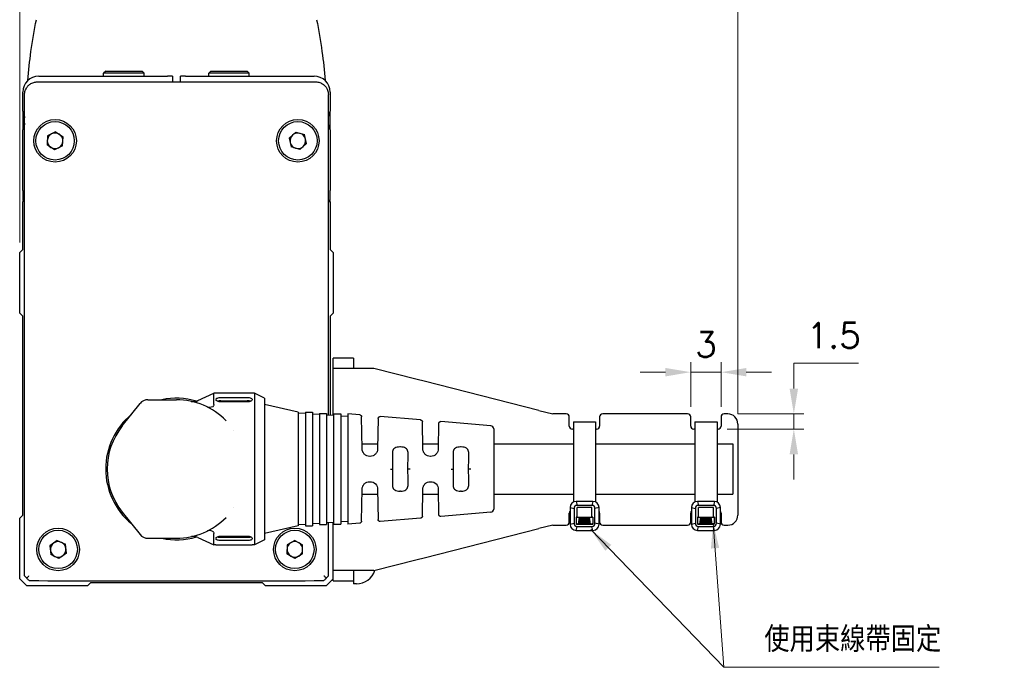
# Model space of a CAD drawing. Header units: millimetres. Extents: x 399 to 6076, y -1991 to 1602.
# Tile 311 of 324: x 5679 to 5777, y 46 to 110. Entities that reach past the tile are written whole.
import ezdxf

# ---------------------------------------------------------------- set-up
doc = ezdxf.new("R2010")
doc.units = ezdxf.units.MM
for name, color, linetype, lineweight in [('AM_0', 7, 'Continuous', 50), ('AM_5', 3, 'Continuous', 25), ('可見 (ISO)', 7, 'Continuous', 25)]:
    doc.layers.add(name, color=color, linetype=linetype, lineweight=lineweight)
doc.styles.add('尺寸標註', font='romans.shx', dxfattribs={"bigfont": 'CHINESET.SHX'})
doc.dimstyles.new('CNS1', dxfattribs={"dimtxt": 2.5, "dimasz": 2.5, "dimexe": 1, "dimexo": 1, "dimgap": 1.5, "dimtad": 1, "dimtoh": 1, "dimdec": 1, "dimdsep": 46, "dimtxsty": '尺寸標註', "dimcen": 0, "dimclrd": 2, "dimclre": 2, "dimclrt": 1, "dimadec": 0, "dimazin": 2, "dimtp": 0.1, "dimtm": 0.1, "dimtfac": 0.71, "dimtdec": 1, "dimtmove": 0, "dimatfit": 0, "dimfxl": 0, "dimlwd": 13, "dimlwe": 13, "dimarcsym": 0})
doc.dimstyles.new('CNS1$0', dxfattribs={"dimtxt": 2.5, "dimasz": 2.5, "dimexe": 1, "dimexo": 1, "dimgap": 1.5, "dimtad": 1, "dimtoh": 1, "dimdec": 1, "dimdsep": 46, "dimtxsty": '尺寸標註', "dimcen": 0, "dimclrd": 2, "dimclre": 2, "dimclrt": 1, "dimadec": 0, "dimazin": 2, "dimtp": 0.1, "dimtm": 0.1, "dimtfac": 0.71, "dimtdec": 1, "dimtmove": 0, "dimatfit": 0, "dimfxl": 0, "dimlwd": 13, "dimlwe": 13, "dimarcsym": 0})

# ---------------------------------------------------------------- blocks, each defined once
blk = doc.blocks.new('*D473')
at = {"layer": 'AM_5', "color": 2, "lineweight": 13}
for p, q in [((5679.389, 87.727), (5679.389, 143.998)), ((5750.391, 70.777), (5750.391, 143.998)), ((5681.889, 142.998), (5747.891, 142.998))]:
    blk.add_line(p, q, dxfattribs=at)
at = {"layer": 'AM_5', "color": 2}
for points in [[(5681.889, 143.415), (5681.889, 142.582), (5679.389, 142.998)], [(5747.891, 143.415), (5747.891, 142.582), (5750.391, 142.998)]]:
    blk.add_solid(points, dxfattribs=at)
at = {"layer": 'Defpoints', "color": 0}
for p in [(5750.391, 142.998), (5679.389, 86.727), (5750.391, 69.777)]:
    blk.add_point(p, dxfattribs=at)
at = {"layer": 'AM_5', "color": 1, "insert": (5714.89, 145.748), "char_height": 2.5, "attachment_point": 5, "style": '尺寸標註'}
blk.add_mtext('71', dxfattribs=at)
blk = doc.blocks.new('*D476')
at = {"layer": 'AM_5', "color": 2, "lineweight": 13}
for p, q in [((5745.728, 71.477), (5745.728, 75.901)), ((5748.728, 71.477), (5748.728, 75.901)), ((5743.228, 74.901), (5740.728, 74.901)), ((5745.728, 74.901), (5748.728, 74.901)), ((5751.228, 74.901), (5753.728, 74.901))]:
    blk.add_line(p, q, dxfattribs=at)
at = {"layer": 'AM_5', "color": 2}
for points in [[(5743.228, 75.317), (5743.228, 74.484), (5745.728, 74.901)], [(5751.228, 75.317), (5751.228, 74.484), (5748.728, 74.901)]]:
    blk.add_solid(points, dxfattribs=at)
at = {"layer": 'Defpoints', "color": 0}
for p in [(5748.728, 74.901), (5745.728, 70.477), (5748.728, 70.477)]:
    blk.add_point(p, dxfattribs=at)
at = {"layer": 'AM_5', "color": 1, "insert": (5747.228, 77.651), "char_height": 2.5, "attachment_point": 5, "style": '尺寸標註'}
blk.add_mtext('3', dxfattribs=at)
blk = doc.blocks.new('*D477')
at = {"layer": 'AM_5', "color": 2, "lineweight": 13}
for p, q in [((5755.926, 73.277), (5755.926, 75.777)), ((5755.926, 75.777), (5762.307, 75.777)), ((5750.391, 70.777), (5756.926, 70.777)), ((5755.926, 69.277), (5755.926, 70.777)), ((5749.33, 69.277), (5756.926, 69.277)), ((5755.926, 66.777), (5755.926, 64.277))]:
    blk.add_line(p, q, dxfattribs=at)
at = {"layer": 'AM_5', "color": 2}
for points in [[(5755.509, 73.277), (5756.343, 73.277), (5755.926, 70.777)], [(5755.509, 66.777), (5756.343, 66.777), (5755.926, 69.277)]]:
    blk.add_solid(points, dxfattribs=at)
at = {"layer": 'Defpoints', "color": 0}
for p in [(5749.391, 70.777), (5755.926, 70.777), (5748.33, 69.277)]:
    blk.add_point(p, dxfattribs=at)
at = {"layer": 'AM_5', "color": 1, "insert": (5759.866, 78.527), "char_height": 2.5, "attachment_point": 5, "style": '尺寸標註'}
blk.add_mtext('1.5', dxfattribs=at)

msp = doc.modelspace()

# ---------------------------------------------------------------- hatches: boundary and pattern name
h = msp.add_hatch()
h.set_pattern_fill('ANSI34', color=256, scale=0.01, angle=135)
h.set_pattern_definition([(180, (4821.9213, -1564.9084), (-1e-17, -0.1905), []), (180, (4821.88954, -1564.87665), (-1e-17, -0.1905), []), (180, (4821.8578, -1564.8449), (-1e-17, -0.1905), []), (180, (4821.82604, -1564.81315), (-1e-17, -0.1905), [])])
h.paths.add_polyline_path([(5734.726, 60.56), (5734.626, 59.889), (5735.838, 59.889), (5735.738, 60.56)])
h = msp.add_hatch()
h.set_pattern_fill('ANSI34', color=256, scale=0.01, angle=135)
h.set_pattern_definition([(180, (4833.9213, -1564.9084), (-1e-17, -0.1905), []), (180, (4833.88954, -1564.87665), (-1e-17, -0.1905), []), (180, (4833.8578, -1564.8449), (-1e-17, -0.1905), []), (180, (4833.82604, -1564.81315), (-1e-17, -0.1905), [])])
h.paths.add_polyline_path([(5746.726, 60.56), (5746.626, 59.889), (5747.838, 59.889), (5747.738, 60.56)])

# ---------------------------------------------------------------- linework, layer by layer
for p, q in [((5734.126, 69.997), (5736.33, 69.997)), ((5736.33, 69.997), (5736.33, 62.07)), ((5746.126, 69.997), (5748.33, 69.997)), ((5748.33, 69.997), (5748.33, 62.07)), ((5733.796, 61.531), (5733.796, 59.86)), ((5733.796, 61.531), (5734.196, 61.431)), ((5736.067, 62.131), (5734.396, 62.131)), ((5734.396, 62.131), (5734.496, 61.731)), ((5734.496, 60.56), (5734.496, 61.531)), ((5736.067, 62.131), (5735.967, 61.731)), ((5735.967, 60.56), (5735.967, 61.531)), ((5736.667, 61.531), (5736.267, 61.431)), ((5736.667, 59.86), (5736.667, 61.531)), ((5745.796, 61.531), (5745.796, 59.86)), ((5745.796, 61.531), (5746.196, 61.431)), ((5748.067, 62.131), (5746.396, 62.131)), ((5746.396, 62.131), (5746.496, 61.731)), ((5746.496, 60.56), (5746.496, 61.531)), ((5748.067, 62.131), (5747.967, 61.731)), ((5747.967, 60.56), (5747.967, 61.531)), ((5748.667, 61.531), (5748.267, 61.431)), ((5748.667, 59.86), (5748.667, 61.531)), ((5734.496, 60.56), (5734.396, 60.56)), ((5734.626, 59.889), (5734.726, 60.56)), ((5735.838, 59.889), (5735.738, 60.56)), ((5736.067, 60.56), (5735.967, 60.56)), ((5736.067, 60.56), (5736.067, 59.96)), ((5746.496, 60.56), (5746.396, 60.56)), ((5746.626, 59.889), (5746.726, 60.56)), ((5747.838, 59.889), (5747.738, 60.56)), ((5748.067, 60.56), (5747.967, 60.56)), ((5748.067, 60.56), (5748.067, 59.96)), ((5733.796, 59.86), (5734.196, 59.96)), ((5734.396, 59.26), (5734.496, 59.66)), ((5736.067, 59.26), (5735.967, 59.66)), ((5736.667, 59.86), (5736.267, 59.96)), ((5745.796, 59.86), (5746.196, 59.96)), ((5746.396, 59.26), (5746.496, 59.66)), ((5748.067, 59.26), (5747.967, 59.66)), ((5748.667, 59.86), (5748.267, 59.96)), ((5734.396, 59.26), (5736.067, 59.26)), ((5746.396, 59.26), (5748.067, 59.26))]:
    msp.add_line(p, q)
for points in [[(5734.126, 69.997), (5734.126, 62.066)], [(5746.126, 69.997), (5746.126, 62.066)], [(5735.967, 61.531), (5734.496, 61.531)], [(5747.967, 61.531), (5746.496, 61.531)]]:
    msp.add_lwpolyline(points)
for points in [[(5734.496, 59.66), (5735.967, 59.66, 0.414214), (5736.267, 59.96), (5736.267, 61.431, 0.414214), (5735.967, 61.731), (5734.496, 61.731, 0.414214), (5734.196, 61.431), (5734.196, 59.96, 0.414214)], [(5746.496, 59.66), (5747.967, 59.66, 0.414214), (5748.267, 59.96), (5748.267, 61.431, 0.414214), (5747.967, 61.731), (5746.496, 61.731, 0.414214), (5746.196, 61.431), (5746.196, 59.96, 0.414214)]]:
    msp.add_lwpolyline(points, format="xyb", close=True)
for points in [[(5734.396, 60.56), (5734.396, 59.96, 0.414214), (5734.496, 59.86), (5735.967, 59.86, 0.414214), (5736.067, 59.96)], [(5746.396, 60.56), (5746.396, 59.96, 0.414214), (5746.496, 59.86), (5747.967, 59.86, 0.414214), (5748.067, 59.96)]]:
    msp.add_lwpolyline(points, format="xyb")
for points in [[(5734.426, 60.56), (5736.038, 60.56), (5736.038, 59.889), (5734.426, 59.889)], [(5746.426, 60.56), (5748.038, 60.56), (5748.038, 59.889), (5746.426, 59.889)]]:
    msp.add_lwpolyline(points, close=True)
for centre, start, end in [((5734.396, 61.531), 90, 180), ((5736.067, 61.531), 0, 90), ((5746.396, 61.531), 90, 180), ((5748.067, 61.531), 0, 90), ((5734.396, 59.86), 180, 270), ((5736.067, 59.86), 270, 0), ((5746.396, 59.86), 180, 270), ((5748.067, 59.86), 270, 0)]:
    msp.add_arc(centre, 0.6, start, end)
at = {"layer": '可見 (ISO)'}
for p, q in [((5681.289, 104.177), (5693.989, 104.177)), ((5687.889, 104.677), (5687.689, 104.477)), ((5691.689, 104.477), (5687.689, 104.477)), ((5687.689, 104.177), (5687.689, 104.477)), ((5687.889, 104.677), (5691.489, 104.677)), ((5691.489, 104.677), (5691.689, 104.477)), ((5691.689, 104.177), (5691.689, 104.477)), ((5694.489, 104.177), (5693.989, 104.177)), ((5694.489, 104.177), (5694.489, 103.615)), ((5695.789, 104.177), (5695.289, 104.177)), ((5695.289, 103.615), (5695.289, 104.177)), ((5695.789, 104.177), (5708.489, 104.177)), ((5698.289, 104.677), (5698.089, 104.477)), ((5702.089, 104.477), (5698.089, 104.477)), ((5698.089, 104.177), (5698.089, 104.477)), ((5698.289, 104.677), (5701.889, 104.677)), ((5701.889, 104.677), (5702.089, 104.477)), ((5702.089, 104.177), (5702.089, 104.477)), ((5679.689, 100.694), (5679.689, 102.577)), ((5679.872, 54.761), (5679.872, 102.344)), ((5709.906, 70.644), (5709.906, 102.344)), ((5710.089, 102.577), (5710.089, 100.694)), ((5679.689, 100.694), (5679.689, 98.861)), ((5710.089, 98.861), (5710.089, 100.694)), ((5679.689, 92.877), (5679.689, 98.861)), ((5682.934, 98.668), (5682.14, 98.262)), ((5682.934, 98.668), (5683.683, 98.183)), ((5706.036, 98.04), (5706.69, 98.647)), ((5706.69, 98.647), (5707.542, 98.385)), ((5707.741, 97.515), (5707.542, 98.385)), ((5710.089, 98.861), (5710.089, 92.877)), ((5682.14, 98.262), (5682.094, 97.372)), ((5682.843, 96.887), (5682.094, 97.372)), ((5683.637, 97.292), (5683.683, 98.183)), ((5706.036, 98.04), (5706.235, 97.17)), ((5707.088, 96.908), (5707.741, 97.515)), ((5683.637, 97.292), (5682.843, 96.887)), ((5707.088, 96.908), (5706.235, 97.17)), ((5679.689, 92.877), (5679.689, 91.877)), ((5710.089, 91.877), (5710.089, 92.877)), ((5679.872, 91.877), (5679.689, 91.877)), ((5679.872, 91.777), (5679.689, 91.777)), ((5679.689, 87.027), (5679.689, 91.777)), ((5710.089, 91.877), (5709.906, 91.877)), ((5709.906, 91.777), (5710.089, 91.777)), ((5710.089, 91.777), (5710.089, 87.027)), ((5679.389, 86.727), (5679.689, 87.027)), ((5679.389, 80.727), (5679.389, 86.727)), ((5710.089, 87.027), (5710.389, 86.727)), ((5710.389, 86.727), (5710.389, 80.727)), ((5679.689, 80.427), (5679.389, 80.727)), ((5679.689, 60.775), (5679.689, 80.427)), ((5710.389, 80.727), (5710.089, 80.427)), ((5710.089, 80.427), (5710.089, 70.631)), ((5712.389, 76.277), (5710.389, 76.277)), ((5710.389, 75.277), (5710.389, 76.277)), ((5712.389, 76.277), (5712.389, 75.277)), ((5710.389, 75.264), (5710.389, 75.277)), ((5714.389, 75.264), (5710.389, 75.264)), ((5710.389, 70.611), (5710.389, 75.264)), ((5712.389, 75.277), (5712.389, 75.264)), ((5718.683, 74.176), (5714.389, 75.264)), ((5719.367, 74.002), (5718.683, 74.176)), ((5730.728, 71.124), (5719.367, 74.002)), ((5692.07, 72.177), (5694.889, 72.177)), ((5696.991, 72.088), (5698.589, 72.827)), ((5698.589, 71.69), (5698.589, 72.827)), ((5698.789, 72.827), (5698.589, 72.827)), ((5701.889, 72.811), (5699.289, 72.811)), ((5699.289, 72.399), (5701.889, 72.399)), ((5699.289, 72.079), (5701.889, 72.079)), ((5702.589, 72.827), (5702.389, 72.827)), ((5702.589, 72.827), (5702.589, 57.827)), ((5703.589, 72.327), (5702.589, 72.827)), ((5703.589, 72.327), (5703.589, 58.327)), ((5689.532, 69.597), (5691.288, 71.801)), ((5698.589, 71.092), (5698.589, 71.092)), ((5701.889, 71.961), (5699.289, 71.961)), ((5706.929, 70.952), (5703.589, 71.702)), ((5730.728, 71.124), (5732.096, 70.777)), ((5706.929, 70.952), (5706.929, 59.702)), ((5707.629, 70.803), (5706.929, 70.852)), ((5707.629, 70.952), (5707.629, 59.702)), ((5707.629, 70.952), (5708.329, 70.952)), ((5708.329, 70.952), (5708.329, 59.702)), ((5709.029, 70.706), (5708.329, 70.755)), ((5709.029, 70.827), (5709.029, 59.827)), ((5709.029, 70.827), (5709.729, 70.827)), ((5709.729, 70.827), (5709.729, 59.827)), ((5710.429, 70.608), (5709.729, 70.657)), ((5710.429, 70.777), (5710.429, 59.877)), ((5710.429, 70.777), (5711.129, 70.777)), ((5711.129, 70.777), (5711.129, 59.877)), ((5711.829, 70.51), (5711.129, 70.559)), ((5711.829, 70.777), (5711.829, 59.877)), ((5713.015, 70.679), (5711.829, 70.777)), ((5713.243, 67.317), (5713.198, 70.482)), ((5714.818, 70.314), (5714.776, 67.317)), ((5719.022, 70.179), (5715.035, 70.511)), ((5733.428, 70.777), (5732.096, 70.777)), ((5733.728, 69.577), (5733.728, 70.477)), ((5736.728, 70.477), (5736.728, 69.577)), ((5745.428, 70.777), (5737.028, 70.777)), ((5745.728, 69.577), (5745.728, 70.477)), ((5748.728, 70.477), (5748.728, 69.577)), ((5749.391, 70.777), (5749.028, 70.777)), ((5700.483, 69.122), (5700.483, 69.122)), ((5719.243, 67.317), (5719.205, 69.982)), ((5720.811, 69.815), (5720.776, 67.317)), ((5725.974, 69.6), (5721.028, 70.012)), ((5726.25, 69.301), (5726.25, 61.354)), ((5734.126, 69.277), (5734.028, 69.277)), ((5736.428, 69.277), (5736.33, 69.277)), ((5746.126, 69.277), (5746.028, 69.277)), ((5748.428, 69.277), (5748.33, 69.277)), ((5750.391, 69.777), (5750.391, 60.777)), ((5713.236, 67.827), (5714.784, 67.827)), ((5717.046, 67.51), (5716.973, 67.51)), ((5719.236, 67.827), (5720.784, 67.827)), ((5723.046, 67.51), (5722.973, 67.51)), ((5726.25, 67.827), (5734.126, 67.827)), ((5736.33, 67.827), (5746.126, 67.827)), ((5748.33, 67.827), (5749.891, 67.827)), ((5749.891, 67.827), (5749.891, 62.827)), ((5714.026, 66.577), (5713.993, 66.577)), ((5720.026, 66.577), (5719.993, 66.577)), ((5716.044, 65.327), (5716.228, 65.327)), ((5716.228, 65.327), (5716.249, 65.327)), ((5717.79, 65.327), (5717.77, 65.327)), ((5722.049, 65.327), (5722.232, 65.327)), ((5722.232, 65.327), (5722.249, 65.327)), ((5723.786, 65.327), (5723.77, 65.327)), ((5724.002, 65.327), (5723.786, 65.327)), ((5713.198, 60.173), (5713.243, 63.338)), ((5713.993, 64.077), (5714.026, 64.077)), ((5714.776, 63.338), (5714.818, 60.341)), ((5719.205, 60.673), (5719.243, 63.338)), ((5719.993, 64.077), (5720.026, 64.077)), ((5720.776, 63.338), (5720.811, 60.839)), ((5713.236, 62.827), (5714.784, 62.827)), ((5717.054, 63.145), (5716.973, 63.145)), ((5719.236, 62.827), (5720.784, 62.827)), ((5723.046, 63.145), (5722.973, 63.145)), ((5726.25, 62.827), (5734.126, 62.827)), ((5736.33, 62.827), (5746.126, 62.827)), ((5748.33, 62.827), (5749.891, 62.827)), ((5700.483, 61.533), (5700.483, 61.533)), ((5679.389, 60.475), (5679.689, 60.775)), ((5679.389, 54.475), (5679.389, 60.475)), ((5689.532, 61.058), (5691.288, 58.854)), ((5719.022, 60.476), (5715.035, 60.144)), ((5725.974, 61.055), (5721.028, 60.643)), ((5733.728, 60.077), (5733.728, 60.977)), ((5736.728, 60.977), (5736.728, 60.077)), ((5745.728, 60.077), (5745.728, 60.977)), ((5748.728, 60.977), (5748.728, 60.077)), ((5698.589, 59.563), (5698.589, 59.563)), ((5706.929, 59.702), (5703.589, 58.952)), ((5707.629, 59.851), (5706.929, 59.802)), ((5707.629, 59.702), (5708.329, 59.702)), ((5709.029, 59.949), (5708.329, 59.9)), ((5709.029, 59.827), (5709.729, 59.827)), ((5710.429, 60.047), (5709.729, 59.998)), ((5709.906, 54.761), (5709.906, 60.011)), ((5710.389, 55.291), (5710.389, 60.044)), ((5710.429, 59.877), (5711.129, 59.877)), ((5711.829, 60.145), (5711.129, 60.096)), ((5713.015, 59.976), (5711.829, 59.877)), ((5719.367, 56.552), (5730.728, 59.431)), ((5732.096, 59.777), (5730.728, 59.431)), ((5732.096, 59.777), (5733.428, 59.777)), ((5737.028, 59.777), (5745.428, 59.777)), ((5749.028, 59.777), (5749.391, 59.777)), ((5692.07, 58.477), (5694.889, 58.477)), ((5696.991, 58.567), (5698.589, 57.827)), ((5698.589, 57.827), (5698.589, 58.965)), ((5699.289, 58.694), (5701.889, 58.694)), ((5699.289, 58.575), (5701.889, 58.575)), ((5683.105, 58.266), (5682.378, 57.749)), ((5682.378, 57.749), (5682.461, 56.861)), ((5683.105, 58.266), (5683.916, 57.894)), ((5684, 57.006), (5683.916, 57.894)), ((5698.789, 57.827), (5698.589, 57.827)), ((5701.889, 58.256), (5699.289, 58.256)), ((5699.289, 57.844), (5701.889, 57.844)), ((5702.589, 57.827), (5702.389, 57.827)), ((5703.589, 58.327), (5702.589, 57.827)), ((5705.817, 57.824), (5705.816, 56.932)), ((5706.59, 58.269), (5705.817, 57.824)), ((5706.59, 58.269), (5707.362, 57.823)), ((5707.361, 56.931), (5707.362, 57.823)), ((5683.272, 56.489), (5682.461, 56.861)), ((5684, 57.006), (5683.272, 56.489)), ((5706.588, 56.485), (5705.816, 56.932)), ((5707.361, 56.931), (5706.588, 56.485)), ((5718.683, 56.379), (5719.367, 56.552)), ((5685.107, 56.27), (5685.107, 56.27)), ((5714.389, 55.291), (5718.683, 56.379)), ((5710.389, 55.277), (5710.389, 55.291)), ((5714.389, 55.291), (5710.389, 55.291)), ((5710.389, 54.277), (5710.389, 55.277)), ((5712.389, 55.291), (5712.389, 55.277)), ((5712.389, 55.277), (5712.389, 54.277)), ((5680.086, 53.777), (5679.389, 54.475)), ((5686.086, 53.777), (5680.086, 53.777)), ((5686.386, 54.077), (5686.086, 53.777)), ((5703.392, 54.077), (5686.386, 54.077)), ((5703.692, 53.777), (5703.392, 54.077)), ((5709.692, 53.777), (5703.692, 53.777)), ((5710.389, 54.475), (5709.692, 53.777)), ((5710.389, 54.277), (5712.389, 54.277)), ((5712.389, 54.277), (5712.389, 53.977)), ((5712.689, 53.977), (5712.389, 53.977))]:
    msp.add_line(p, q, dxfattribs=at)
for centre, radius in [((5682.889, 97.777), 2.1), ((5682.889, 97.777), 1.9), ((5706.889, 97.777), 2.1), ((5706.889, 97.777), 1.9), ((5683.189, 57.377), 2.1), ((5706.589, 57.377), 2.1), ((5683.189, 57.377), 1.9), ((5706.589, 57.377), 1.9)]:
    msp.add_circle(centre, radius, dxfattribs=at)
for centre, radius, start, end in [((5681.289, 102.577), 1.6, 90, 180), ((5708.489, 102.577), 1.6, 0, 90), ((5682.889, 97.777), 0.772, 117.0656, 177.0656), ((5682.889, 97.777), 0.772, 57.0656, 117.0656), ((5682.889, 97.777), 0.772, 357.0656, 57.0656), ((5706.889, 97.777), 0.772, 132.89512, 192.89512), ((5706.889, 97.777), 0.772, 72.89512, 132.89512), ((5706.889, 97.777), 0.773, 12.89512, 72.89512), ((5682.889, 97.777), 0.773, 177.0656, 237.0656), ((5682.889, 97.777), 0.772, 297.0656, 357.0656), ((5706.889, 97.777), 0.772, 192.89512, 252.89512), ((5706.889, 97.777), 0.772, 312.89512, 12.89512), ((5682.889, 97.777), 0.772, 237.0656, 297.0656), ((5706.889, 97.777), 0.772, 252.89512, 312.89512), ((5692.07, 71.177), 1, 90, 141.44505), ((5694.889, 65.327), 7, 73.55747, 101.88264), ((5694.889, 65.327), 6.85, 44.24562, 90), ((5694.889, 65.327), 7, 129.56242, 230.43758), ((5733.428, 70.477), 0.3, 0, 90), ((5737.028, 70.477), 0.3, 90, 180), ((5745.428, 70.477), 0.3, 0, 90), ((5749.028, 70.477), 0.3, 90, 180), ((5749.391, 69.777), 1, 0, 90), ((5694.889, 65.327), 6.85, 141.44505, 218.55495), ((5725.95, 69.301), 0.3, 0, 85.2432), ((5734.028, 69.577), 0.3, 180, 270), ((5736.428, 69.577), 0.3, 270, 0), ((5746.028, 69.577), 0.3, 180, 270), ((5748.428, 69.577), 0.3, 270, 0), ((5725.95, 61.354), 0.3, 274.7568, 0), ((5694.889, 65.327), 6.85, 270, 315.75438), ((5734.028, 60.977), 0.3, 140.4478, 180), ((5736.428, 60.977), 0.3, 0, 37.02651), ((5746.028, 60.977), 0.3, 140.4478, 180), ((5748.428, 60.977), 0.3, 0, 37.02651), ((5749.391, 60.777), 1, 270, 0), ((5733.428, 60.077), 0.3, 270, 0), ((5737.028, 60.077), 0.3, 180, 270), ((5745.428, 60.077), 0.3, 270, 0), ((5749.028, 60.077), 0.3, 180, 270), ((5692.07, 59.477), 1, 218.55495, 270), ((5694.889, 65.327), 7, 258.11736, 286.44361), ((5683.189, 57.377), 0.772, 125.37363, 185.37363), ((5683.189, 57.377), 0.772, 65.37363, 125.37363), ((5683.189, 57.377), 0.772, 5.37363, 65.37363), ((5683.189, 57.377), 0.772, 305.37363, 5.37363), ((5706.589, 57.377), 0.772, 119.93523, 179.93523), ((5706.589, 57.377), 0.772, 59.93523, 119.93523), ((5706.589, 57.377), 0.772, 359.93523, 59.93523), ((5683.189, 57.377), 0.772, 185.37363, 245.37363), ((5683.189, 57.377), 0.772, 245.37363, 305.37363), ((5706.589, 57.377), 0.772, 179.93523, 239.93523), ((5706.589, 57.377), 0.772, 239.93523, 299.93523), ((5706.589, 57.377), 0.772, 299.93523, 359.93523), ((5712.689, 55.877), 1.9, 270, 342.95343)]:
    msp.add_arc(centre, radius, start, end, dxfattribs=at)
for centre, major_axis, ratio, start_param, end_param in [((5681.12, 103.096), (-0.001, 0.5), 0.151307, 6.265529, 6.283185), ((5708.658, 103.096), (0.001, 0.5), 0.151307, 0, 0.017657), ((5716.27, 65.328), (-0.035, 2.5), 0.008726, 0.908801, 1.570811), ((5717.749, 65.328), (-0.035, -2.5), 0.008726, 1.570782, 2.232791), ((5722.27, 65.328), (-0.035, 2.5), 0.008726, 0.908801, 1.570811), ((5723.749, 65.328), (-0.035, -2.5), 0.008726, 1.570782, 2.232791), ((5716.27, 65.327), (0.035, 2.5), 0.008726, 1.570782, 2.232791), ((5717.749, 65.327), (0.044, -2.5), 0.008724, 0.908629, 1.570644), ((5722.27, 65.327), (0.035, 2.5), 0.008726, 1.570782, 2.232791), ((5723.749, 65.327), (0.035, -2.5), 0.008726, 0.908801, 1.570811), ((5680.372, 54.261), (-0.5, 0.5), 0.017447, 0.017461, 0.964822), ((5709.406, 54.261), (-0.5, -0.5), 0.017452, 2.1768, 3.124137)]:
    msp.add_ellipse(centre, major_axis=major_axis, ratio=ratio, start_param=start_param, end_param=end_param, dxfattribs=at)
for points, knots in [([(5680.193, 103.743), (5680.268, 104.7), (5680.371, 105.656), (5680.646, 107.661), (5680.823, 108.709), (5681.034, 109.751)], [0.0304694, 0.0304694, 0.0304694, 0.0304694, 0.3193476, 0.3193476, 0.6386465, 0.6386465, 0.6386465, 0.6386465]), ([(5708.743, 109.751), (5708.954, 108.709), (5709.132, 107.66), (5709.406, 105.656), (5709.509, 104.7), (5709.584, 103.743)], [0.000001, 0.000001, 0.000001, 0.000001, 0.3193531, 0.3193531, 0.6082014, 0.6082014, 0.6082014, 0.6082014]), ([(5679.872, 102.344), (5679.872, 102.477), (5679.894, 102.611), (5679.977, 102.865), (5680.042, 102.988), (5680.143, 103.123), (5680.164, 103.149), (5680.253, 103.25), (5680.329, 103.318), (5680.524, 103.452), (5680.651, 103.512), (5680.891, 103.58), (5681.005, 103.596), (5681.118, 103.596)], [0, 0, 0, 0, 0.039674, 0.039674, 0.0803719, 0.0803719, 0.0904088, 0.0904088, 0.1207124, 0.1207124, 0.1617463, 0.1617463, 0.1958505, 0.1958505, 0.1958505, 0.1958505]), ([(5681.12, 103.596), (5685.674, 103.608), (5690.281, 103.615), (5699.496, 103.615), (5704.103, 103.608), (5708.658, 103.596)], [6.131294, 6.131294, 6.131294, 6.131294, 6.2831853, 6.2831853, 6.4350767, 6.4350767, 6.4350767, 6.4350767]), ([(5708.659, 103.596), (5708.791, 103.596), (5708.925, 103.574), (5709.18, 103.489), (5709.303, 103.424), (5709.465, 103.3), (5709.516, 103.255), (5709.585, 103.182), (5709.607, 103.156), (5709.692, 103.051), (5709.747, 102.963), (5709.848, 102.746), (5709.885, 102.61), (5709.903, 102.43), (5709.906, 102.387), (5709.906, 102.344)], [0, 0, 0, 0, 0.0398175, 0.0398175, 0.0808501, 0.0808501, 0.1010636, 0.1010636, 0.1112045, 0.1112045, 0.1418209, 0.1418209, 0.1830313, 0.1830313, 0.1959175, 0.1959175, 0.1959175, 0.1959175]), ([(5696.365, 72.016), (5696.365, 72.016), (5696.365, 72.016), (5696.365, 72.017), (5696.365, 72.017), (5696.364, 72.017), (5696.364, 72.017), (5696.363, 72.017), (5696.362, 72.017), (5696.361, 72.017), (5696.36, 72.018), (5696.359, 72.018), (5696.358, 72.018), (5696.358, 72.018), (5696.358, 72.018), (5696.359, 72.018), (5696.359, 72.018), (5696.361, 72.017), (5696.361, 72.017), (5696.362, 72.017), (5696.362, 72.017), (5696.363, 72.017), (5696.363, 72.017), (5696.365, 72.017), (5696.366, 72.016), (5696.374, 72.015), (5696.381, 72.013), (5696.397, 72.01), (5696.408, 72.008), (5696.439, 72.004), (5696.459, 72.001), (5696.521, 71.996), (5696.562, 71.994), (5696.736, 72), (5696.87, 72.032), (5696.991, 72.088)], [0, 0, 0, 0, 0.00029297, 0.00029297, 0.00126953, 0.00126953, 0.00322266, 0.00322266, 0.00712894, 0.00712894, 0.01494165, 0.01494165, 0.02553905, 0.02553905, 0.03058906, 0.03058906, 0.0315818, 0.0315818, 0.03182986, 0.03182986, 0.03195268, 0.03195268, 0.03207529, 0.03207529, 0.0325675, 0.0325675, 0.03452174, 0.03452174, 0.03765612, 0.03765612, 0.04390446, 0.04390446, 0.05622619, 0.05622619, 0.09605581, 0.09605581, 0.09605581, 0.09605581]), ([(5699.289, 72.811), (5699.226, 72.811), (5699.159, 72.812), (5699.036, 72.815), (5698.98, 72.817), (5698.891, 72.821), (5698.852, 72.823), (5698.801, 72.827), (5698.789, 72.827), (5698.789, 72.827)], [0.15072264, 0.15072264, 0.15072264, 0.15072264, 0.16956297, 0.16956297, 0.18840331, 0.18840331, 0.20724363, 0.20724363, 0.22608395, 0.22608395, 0.22608395, 0.22608395]), ([(5699.289, 71.961), (5699.226, 71.961), (5699.16, 71.967), (5699.039, 71.993), (5698.985, 72.012), (5698.895, 72.055), (5698.855, 72.083), (5698.802, 72.143), (5698.789, 72.173), (5698.789, 72.229), (5698.801, 72.257), (5698.853, 72.307), (5698.893, 72.33), (5698.983, 72.363), (5699.039, 72.376), (5699.16, 72.394), (5699.226, 72.399), (5699.289, 72.399)], [0.1577208, 0.1577208, 0.1577208, 0.1577208, 0.1765177, 0.1765177, 0.1953147, 0.1953147, 0.2162376, 0.2162376, 0.2371605, 0.2371605, 0.2575671, 0.2575671, 0.2779737, 0.2779737, 0.2967076, 0.2967076, 0.3154415, 0.3154415, 0.3154415, 0.3154415]), ([(5699.289, 72.079), (5699.226, 72.079), (5699.16, 72.075), (5699.043, 72.057), (5698.991, 72.044), (5698.95, 72.029)], [0, 0, 0, 0, 0.0187245, 0.0187245, 0.03616433, 0.03616433, 0.03616433, 0.03616433]), ([(5702.389, 72.827), (5702.389, 72.827), (5702.376, 72.827), (5702.325, 72.823), (5702.287, 72.821), (5702.198, 72.817), (5702.142, 72.815), (5702.019, 72.812), (5701.952, 72.811), (5701.889, 72.811)], [0.07536132, 0.07536132, 0.07536132, 0.07536132, 0.09420164, 0.09420164, 0.11304196, 0.11304196, 0.1318823, 0.1318823, 0.15072264, 0.15072264, 0.15072264, 0.15072264]), ([(5701.889, 72.399), (5701.952, 72.399), (5702.02, 72.394), (5702.143, 72.375), (5702.199, 72.361), (5702.288, 72.328), (5702.326, 72.306), (5702.377, 72.256), (5702.389, 72.228), (5702.389, 72.174), (5702.376, 72.144), (5702.326, 72.086), (5702.288, 72.059), (5702.199, 72.014), (5702.144, 71.995), (5702.021, 71.968), (5701.953, 71.961), (5701.889, 71.961)], [0, 0, 0, 0, 0.0190995, 0.0190995, 0.038199, 0.038199, 0.0582407, 0.0582407, 0.0782824, 0.0782824, 0.0986672, 0.0986672, 0.1190519, 0.1190519, 0.1383901, 0.1383901, 0.1577282, 0.1577282, 0.1577282, 0.1577282]), ([(5702.228, 72.029), (5702.187, 72.044), (5702.137, 72.056), (5702.02, 72.075), (5701.952, 72.079), (5701.889, 72.079)], [0.28068661, 0.28068661, 0.28068661, 0.28068661, 0.29773921, 0.29773921, 0.31686433, 0.31686433, 0.31686433, 0.31686433]), ([(5698.468, 71.492), (5698.373, 71.445), (5698.276, 71.419), (5698.102, 71.412), (5698.025, 71.425), (5697.945, 71.458), (5697.935, 71.463), (5697.925, 71.468)], [-0.07067013, -0.07067013, -0.07067013, -0.07067013, -0.03295236, -0.03295236, 0, 0, 0.00471986, 0.00471986, 0.00471986, 0.00471986]), ([(5698.589, 71.69), (5698.589, 71.656), (5698.583, 71.619), (5698.557, 71.567), (5698.544, 71.549), (5698.511, 71.517), (5698.492, 71.503), (5698.468, 71.492)], [0.00000383, 0.00000383, 0.00000383, 0.00000383, 0.01927049, 0.01927049, 0.02954099, 0.02954099, 0.03887308, 0.03887308, 0.03887308, 0.03887308]), ([(5713.015, 70.679), (5713.036, 70.677), (5713.058, 70.672), (5713.097, 70.655), (5713.116, 70.643), (5713.148, 70.614), (5713.162, 70.596), (5713.183, 70.559), (5713.191, 70.538), (5713.197, 70.505), (5713.198, 70.494), (5713.198, 70.482)], [0, 0, 0, 0, 0.00642235, 0.00642235, 0.01292625, 0.01292625, 0.01942722, 0.01942722, 0.0259283, 0.0259283, 0.02935712, 0.02935712, 0.02935712, 0.02935712]), ([(5714.818, 70.314), (5714.818, 70.327), (5714.82, 70.34), (5714.828, 70.378), (5714.839, 70.403), (5714.869, 70.447), (5714.889, 70.466), (5714.934, 70.495), (5714.959, 70.504), (5715.002, 70.511), (5715.018, 70.512), (5715.035, 70.511)], [0, 0, 0, 0, 0.00380156, 0.00380156, 0.01176748, 0.01176748, 0.01973341, 0.01973341, 0.02769933, 0.02769933, 0.03261801, 0.03261801, 0.03261801, 0.03261801]), ([(5719.022, 70.179), (5719.043, 70.177), (5719.065, 70.172), (5719.104, 70.155), (5719.123, 70.143), (5719.155, 70.114), (5719.169, 70.096), (5719.19, 70.059), (5719.198, 70.038), (5719.204, 70.005), (5719.205, 69.994), (5719.205, 69.982)], [0, 0, 0, 0, 0.00642235, 0.00642235, 0.01292625, 0.01292625, 0.01942722, 0.01942722, 0.0259283, 0.0259283, 0.02935716, 0.02935716, 0.02935716, 0.02935716]), ([(5720.811, 69.815), (5720.811, 69.828), (5720.813, 69.841), (5720.821, 69.879), (5720.832, 69.905), (5720.862, 69.948), (5720.882, 69.967), (5720.927, 69.996), (5720.953, 70.006), (5720.995, 70.013), (5721.012, 70.013), (5721.028, 70.012)], [0, 0, 0, 0, 0.00380158, 0.00380158, 0.0117675, 0.0117675, 0.01973343, 0.01973343, 0.02769935, 0.02769935, 0.03261803, 0.03261803, 0.03261803, 0.03261803]), ([(5713.993, 66.577), (5713.893, 66.577), (5713.793, 66.598), (5713.702, 66.636), (5713.611, 66.674), (5713.527, 66.731), (5713.458, 66.801), (5713.389, 66.872), (5713.335, 66.954), (5713.299, 67.043), (5713.262, 67.132), (5713.244, 67.225), (5713.243, 67.317)], [0, 0, 0, 0, 0.25, 0.25, 0.25, 0.5, 0.5, 0.5, 0.75, 0.75, 0.75, 1, 1, 1, 1]), ([(5714.776, 67.317), (5714.775, 67.224), (5714.756, 67.13), (5714.72, 67.042), (5714.684, 66.955), (5714.63, 66.872), (5714.562, 66.802), (5714.494, 66.733), (5714.411, 66.676), (5714.319, 66.637), (5714.227, 66.598), (5714.127, 66.577), (5714.026, 66.577)], [0, 0, 0, 0, 0.25, 0.25, 0.25, 0.5, 0.5, 0.5, 0.75, 0.75, 0.75, 1, 1, 1, 1]), ([(5716.973, 67.51), (5716.882, 67.51), (5716.785, 67.5), (5716.611, 67.459), (5716.533, 67.427), (5716.412, 67.351), (5716.356, 67.296), (5716.257, 67.142), (5716.231, 66.999), (5716.232, 66.864)], [0, 0, 0, 0, 0.0273214, 0.0273214, 0.0546428, 0.0546428, 0.0815839, 0.0815839, 0.1323359, 0.1323359, 0.1323359, 0.1323359]), ([(5717.787, 66.864), (5717.788, 66.999), (5717.762, 67.142), (5717.662, 67.296), (5717.607, 67.351), (5717.486, 67.427), (5717.408, 67.459), (5717.233, 67.5), (5717.137, 67.51), (5717.046, 67.51)], [1.026939, 1.026939, 1.026939, 1.026939, 1.0777476, 1.0777476, 1.1047295, 1.1047295, 1.1319998, 1.1319998, 1.15927, 1.15927, 1.15927, 1.15927]), ([(5719.993, 66.577), (5719.893, 66.577), (5719.792, 66.598), (5719.7, 66.637), (5719.609, 66.675), (5719.525, 66.733), (5719.456, 66.804), (5719.387, 66.874), (5719.333, 66.957), (5719.298, 67.046), (5719.262, 67.134), (5719.244, 67.227), (5719.243, 67.317)], [0, 0, 0, 0, 0.25, 0.25, 0.25, 0.5, 0.5, 0.5, 0.75, 0.75, 0.75, 1, 1, 1, 1]), ([(5720.776, 67.317), (5720.775, 67.226), (5720.757, 67.132), (5720.721, 67.045), (5720.686, 66.958), (5720.632, 66.875), (5720.564, 66.805), (5720.496, 66.735), (5720.413, 66.677), (5720.321, 66.638), (5720.229, 66.598), (5720.128, 66.577), (5720.026, 66.577)], [0, 0, 0, 0, 0.25, 0.25, 0.25, 0.5, 0.5, 0.5, 0.75, 0.75, 0.75, 1, 1, 1, 1]), ([(5722.973, 67.51), (5722.882, 67.51), (5722.785, 67.5), (5722.611, 67.459), (5722.533, 67.427), (5722.412, 67.351), (5722.356, 67.296), (5722.257, 67.142), (5722.231, 66.999), (5722.232, 66.864)], [0, 0, 0, 0, 0.0273214, 0.0273214, 0.0546428, 0.0546428, 0.0815839, 0.0815839, 0.1323359, 0.1323359, 0.1323359, 0.1323359]), ([(5723.787, 66.864), (5723.788, 66.999), (5723.762, 67.142), (5723.662, 67.296), (5723.607, 67.351), (5723.486, 67.427), (5723.408, 67.459), (5723.233, 67.5), (5723.137, 67.51), (5723.046, 67.51)], [1.026939, 1.026939, 1.026939, 1.026939, 1.0777476, 1.0777476, 1.1047295, 1.1047295, 1.1319998, 1.1319998, 1.15927, 1.15927, 1.15927, 1.15927]), ([(5718.007, 65.328), (5718.006, 65.328), (5717.994, 65.328), (5717.967, 65.328), (5717.957, 65.328), (5717.926, 65.328), (5717.906, 65.328), (5717.865, 65.328), (5717.845, 65.328), (5717.817, 65.327), (5717.806, 65.327), (5717.793, 65.327), (5717.79, 65.327), (5717.79, 65.327)], [0, 0, 0, 0, 0.000291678, 0.000291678, 0.000475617, 0.000475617, 0.000865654, 0.000865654, 0.001338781, 0.001338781, 0.001736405, 0.001736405, 0.002102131, 0.002102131, 0.002102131, 0.002102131]), ([(5713.243, 63.338), (5713.244, 63.429), (5713.263, 63.524), (5713.299, 63.612), (5713.335, 63.701), (5713.39, 63.784), (5713.458, 63.854), (5713.527, 63.924), (5713.611, 63.981), (5713.703, 64.019), (5713.794, 64.058), (5713.894, 64.077), (5713.993, 64.077)], [0, 0, 0, 0, 0.25, 0.25, 0.25, 0.5, 0.5, 0.5, 0.75, 0.75, 0.75, 1, 1, 1, 1]), ([(5714.026, 64.077), (5714.231, 64.077), (5714.425, 63.992), (5714.7, 63.712), (5714.774, 63.523), (5714.776, 63.338)], [0, 0, 0, 0, 0.5, 0.5, 1, 1, 1, 1]), ([(5716.232, 63.791), (5716.231, 63.656), (5716.257, 63.513), (5716.356, 63.359), (5716.412, 63.304), (5716.533, 63.228), (5716.611, 63.196), (5716.785, 63.155), (5716.882, 63.145), (5716.973, 63.145)], [0.4472991, 0.4472991, 0.4472991, 0.4472991, 0.4980511, 0.4980511, 0.5249922, 0.5249922, 0.5523136, 0.5523136, 0.579635, 0.579635, 0.579635, 0.579635]), ([(5717.054, 63.145), (5717.145, 63.145), (5717.241, 63.155), (5717.415, 63.196), (5717.493, 63.227), (5717.614, 63.303), (5717.669, 63.359), (5717.768, 63.513), (5717.794, 63.656), (5717.793, 63.791)], [0.5796584, 0.5796584, 0.5796584, 0.5796584, 0.6069081, 0.6069081, 0.6341577, 0.6341577, 0.6611202, 0.6611202, 0.7119119, 0.7119119, 0.7119119, 0.7119119]), ([(5719.243, 63.338), (5719.244, 63.428), (5719.262, 63.522), (5719.298, 63.61), (5719.333, 63.698), (5719.388, 63.782), (5719.456, 63.852), (5719.525, 63.922), (5719.609, 63.98), (5719.701, 64.018), (5719.793, 64.057), (5719.893, 64.077), (5719.993, 64.077)], [0, 0, 0, 0, 0.25, 0.25, 0.25, 0.5, 0.5, 0.5, 0.75, 0.75, 0.75, 1, 1, 1, 1]), ([(5720.026, 64.077), (5720.233, 64.077), (5720.428, 63.991), (5720.702, 63.708), (5720.774, 63.521), (5720.776, 63.338)], [0, 0, 0, 0, 0.5, 0.5, 1, 1, 1, 1]), ([(5722.232, 63.791), (5722.231, 63.656), (5722.257, 63.513), (5722.356, 63.359), (5722.412, 63.304), (5722.533, 63.228), (5722.611, 63.196), (5722.785, 63.155), (5722.882, 63.145), (5722.973, 63.145)], [0.4472991, 0.4472991, 0.4472991, 0.4472991, 0.4980511, 0.4980511, 0.5249922, 0.5249922, 0.5523136, 0.5523136, 0.579635, 0.579635, 0.579635, 0.579635]), ([(5723.046, 63.145), (5723.137, 63.145), (5723.233, 63.155), (5723.408, 63.196), (5723.486, 63.227), (5723.607, 63.304), (5723.662, 63.359), (5723.762, 63.513), (5723.788, 63.656), (5723.787, 63.791)], [0.579635, 0.579635, 0.579635, 0.579635, 0.6069053, 0.6069053, 0.6341755, 0.6341755, 0.6611574, 0.6611574, 0.7119661, 0.7119661, 0.7119661, 0.7119661]), ([(5719.205, 60.673), (5719.205, 60.665), (5719.205, 60.658), (5719.203, 60.644), (5719.202, 60.636), (5719.197, 60.616), (5719.192, 60.603), (5719.175, 60.566), (5719.159, 60.544), (5719.119, 60.509), (5719.095, 60.495), (5719.055, 60.481), (5719.038, 60.477), (5719.022, 60.476)], [0, 0, 0, 0, 0.00218749, 0.00218749, 0.00434895, 0.00434895, 0.00849636, 0.00849636, 0.01646228, 0.01646228, 0.0244282, 0.0244282, 0.02934688, 0.02934688, 0.02934688, 0.02934688]), ([(5721.028, 60.643), (5721.007, 60.641), (5720.985, 60.643), (5720.943, 60.653), (5720.922, 60.662), (5720.886, 60.685), (5720.869, 60.7), (5720.842, 60.734), (5720.831, 60.753), (5720.82, 60.784), (5720.817, 60.794), (5720.813, 60.817), (5720.811, 60.828), (5720.811, 60.839)], [0, 0, 0, 0, 0.00641429, 0.00641429, 0.01291848, 0.01291848, 0.01941944, 0.01941944, 0.02592052, 0.02592052, 0.02924848, 0.02924848, 0.0326743, 0.0326743, 0.0326743, 0.0326743]), ([(5713.198, 60.173), (5713.198, 60.165), (5713.198, 60.158), (5713.196, 60.144), (5713.195, 60.137), (5713.19, 60.116), (5713.185, 60.103), (5713.168, 60.066), (5713.152, 60.044), (5713.112, 60.009), (5713.088, 59.995), (5713.048, 59.981), (5713.031, 59.978), (5713.015, 59.976)], [0, 0, 0, 0, 0.00218749, 0.00218749, 0.00434895, 0.00434895, 0.00849635, 0.00849635, 0.01646228, 0.01646228, 0.0244282, 0.0244282, 0.02934688, 0.02934688, 0.02934688, 0.02934688]), ([(5715.035, 60.144), (5715.014, 60.142), (5714.992, 60.144), (5714.95, 60.154), (5714.929, 60.163), (5714.893, 60.186), (5714.876, 60.201), (5714.849, 60.235), (5714.838, 60.254), (5714.827, 60.285), (5714.824, 60.296), (5714.82, 60.318), (5714.818, 60.329), (5714.818, 60.341)], [0, 0, 0, 0, 0.00641429, 0.00641429, 0.01291848, 0.01291848, 0.01941944, 0.01941944, 0.02592052, 0.02592052, 0.02924847, 0.02924847, 0.03267429, 0.03267429, 0.03267429, 0.03267429]), ([(5696.363, 58.638), (5696.363, 58.638), (5696.364, 58.638), (5696.368, 58.639), (5696.377, 58.641), (5696.39, 58.644)], [0.07469518, 0.07469518, 0.07469518, 0.07469518, 0.08620476, 0.08620476, 0.12610555, 0.12610555, 0.12610555, 0.12610555]), ([(5696.991, 58.567), (5696.893, 58.613), (5696.786, 58.642), (5696.625, 58.66), (5696.571, 58.661), (5696.491, 58.657), (5696.464, 58.654), (5696.427, 58.649), (5696.417, 58.648), (5696.399, 58.645), (5696.392, 58.644), (5696.382, 58.642), (5696.38, 58.641), (5696.377, 58.641), (5696.376, 58.641), (5696.374, 58.64), (5696.373, 58.64), (5696.371, 58.64), (5696.37, 58.639), (5696.367, 58.639), (5696.367, 58.639), (5696.366, 58.638), (5696.365, 58.638), (5696.365, 58.638)], [0, 0, 0, 0, 0.03238533, 0.03238533, 0.04848247, 0.04848247, 0.05661557, 0.05661557, 0.05966355, 0.05966355, 0.0619518, 0.0619518, 0.06256632, 0.06256632, 0.06296769, 0.06296769, 0.06337119, 0.06337119, 0.06377452, 0.06377452, 0.06541605, 0.06541605, 0.06641006, 0.06641006, 0.06641006, 0.06641006]), ([(5698.468, 59.163), (5698.373, 59.21), (5698.276, 59.235), (5698.102, 59.243), (5698.025, 59.23), (5697.945, 59.197), (5697.935, 59.192), (5697.925, 59.187)], [0.00000157, 0.00000157, 0.00000157, 0.00000157, 0.03773377, 0.03773377, 0.07068367, 0.07068367, 0.07542641, 0.07542641, 0.07542641, 0.07542641]), ([(5698.468, 59.163), (5698.492, 59.152), (5698.511, 59.138), (5698.544, 59.106), (5698.557, 59.088), (5698.583, 59.036), (5698.589, 58.999), (5698.589, 58.965)], [0.0000014, 0.0000014, 0.0000014, 0.0000014, 0.00932853, 0.00932853, 0.01959272, 0.01959272, 0.03886697, 0.03886697, 0.03886697, 0.03886697]), ([(5699.289, 58.256), (5699.226, 58.256), (5699.16, 58.261), (5699.039, 58.279), (5698.983, 58.292), (5698.893, 58.325), (5698.853, 58.348), (5698.801, 58.398), (5698.789, 58.426), (5698.789, 58.481), (5698.802, 58.512), (5698.855, 58.571), (5698.895, 58.6), (5698.985, 58.643), (5699.039, 58.662), (5699.16, 58.688), (5699.226, 58.694), (5699.289, 58.694)], [0.1577208, 0.1577208, 0.1577208, 0.1577208, 0.1764547, 0.1764547, 0.1951885, 0.1951885, 0.2155952, 0.2155952, 0.2360018, 0.2360018, 0.2569247, 0.2569247, 0.2778476, 0.2778476, 0.2966445, 0.2966445, 0.3154415, 0.3154415, 0.3154415, 0.3154415]), ([(5698.95, 58.626), (5698.991, 58.611), (5699.043, 58.598), (5699.16, 58.58), (5699.226, 58.575), (5699.289, 58.575)], [0.12226327, 0.12226327, 0.12226327, 0.12226327, 0.1397031, 0.1397031, 0.1584276, 0.1584276, 0.1584276, 0.1584276]), ([(5701.889, 58.694), (5701.953, 58.694), (5702.021, 58.687), (5702.144, 58.66), (5702.199, 58.64), (5702.288, 58.596), (5702.326, 58.569), (5702.376, 58.511), (5702.389, 58.481), (5702.389, 58.427), (5702.377, 58.399), (5702.326, 58.349), (5702.288, 58.327), (5702.199, 58.293), (5702.143, 58.279), (5702.02, 58.261), (5701.952, 58.256), (5701.889, 58.256)], [0, 0, 0, 0, 0.0193382, 0.0193382, 0.0386763, 0.0386763, 0.0590611, 0.0590611, 0.0794458, 0.0794458, 0.0994875, 0.0994875, 0.1195292, 0.1195292, 0.1386287, 0.1386287, 0.1577282, 0.1577282, 0.1577282, 0.1577282]), ([(5701.889, 58.575), (5701.952, 58.575), (5702.02, 58.58), (5702.137, 58.599), (5702.187, 58.611), (5702.228, 58.626)], [0.1584276, 0.1584276, 0.1584276, 0.1584276, 0.17755272, 0.17755272, 0.19460532, 0.19460532, 0.19460532, 0.19460532]), ([(5698.789, 57.827), (5698.789, 57.827), (5698.801, 57.828), (5698.852, 57.831), (5698.891, 57.834), (5698.98, 57.838), (5699.036, 57.84), (5699.159, 57.843), (5699.226, 57.844), (5699.289, 57.844)], [0.22608395, 0.22608395, 0.22608395, 0.22608395, 0.24492428, 0.24492428, 0.2637646, 0.2637646, 0.28260494, 0.28260494, 0.30144527, 0.30144527, 0.30144527, 0.30144527]), ([(5701.889, 57.844), (5701.952, 57.844), (5702.019, 57.843), (5702.142, 57.84), (5702.198, 57.838), (5702.287, 57.834), (5702.325, 57.831), (5702.376, 57.828), (5702.389, 57.827), (5702.389, 57.827)], [0, 0, 0, 0, 0.01884034, 0.01884034, 0.03768067, 0.03768067, 0.05652099, 0.05652099, 0.07536132, 0.07536132, 0.07536132, 0.07536132]), ([(5680.08, 54.538), (5680.112, 54.573), (5680.146, 54.61), (5680.208, 54.675), (5680.236, 54.703), (5680.273, 54.741), (5680.283, 54.751), (5680.292, 54.761)], [-0.02799679, -0.02799679, -0.02799679, -0.02799679, -0.01217307, -0.01217307, 0, 0, 0.00407818, 0.00407818, 0.00407818, 0.00407818]), ([(5680.372, 54.261), (5680.372, 54.26), (5680.369, 54.262), (5680.361, 54.268), (5680.355, 54.274), (5680.33, 54.296), (5680.306, 54.318), (5680.251, 54.371), (5680.221, 54.4), (5680.154, 54.465), (5680.117, 54.501), (5680.08, 54.538)], [0.00000019, 0.00000019, 0.00000019, 0.00000019, 0.00744959, 0.00744959, 0.01529992, 0.01529992, 0.03141546, 0.03141546, 0.04634704, 0.04634704, 0.06247104, 0.06247104, 0.06247104, 0.06247104]), ([(5709.698, 54.538), (5709.66, 54.501), (5709.623, 54.465), (5709.557, 54.4), (5709.527, 54.371), (5709.471, 54.318), (5709.447, 54.296), (5709.423, 54.274), (5709.416, 54.268), (5709.408, 54.262), (5709.406, 54.26), (5709.405, 54.261)], [0.00000096, 0.00000096, 0.00000096, 0.00000096, 0.01622068, 0.01622068, 0.03123881, 0.03123881, 0.04743186, 0.04743186, 0.05531586, 0.05531586, 0.06279748, 0.06279748, 0.06279748, 0.06279748]), ([(5709.698, 54.538), (5709.665, 54.574), (5709.631, 54.611), (5709.569, 54.676), (5709.541, 54.704), (5709.504, 54.741), (5709.495, 54.751), (5709.485, 54.761)], [0.00000099, 0.00000099, 0.00000099, 0.00000099, 0.01604663, 0.01604663, 0.02798867, 0.02798867, 0.03206528, 0.03206528, 0.03206528, 0.03206528]), ([(5709.405, 54.261), (5704.628, 54.247), (5699.759, 54.24), (5694.889, 54.24), (5690.019, 54.24), (5685.149, 54.247), (5680.372, 54.261)], [2.9813856, 2.9813856, 2.9813856, 2.9813856, 3.1415926, 3.1415926, 3.1415926, 3.3018014, 3.3018014, 3.3018014, 3.3018014])]:
    msp.add_open_spline(points, degree=3, knots=knots, dxfattribs=at)
for points, weights in [([(5679.689, 100.694), (5679.831, 100.352), (5679.872, 100.038)], [1.2380952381, 1.28162243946, 1.29454428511]), ([(5709.906, 100.038), (5709.946, 100.352), (5710.089, 100.694)], [1.29454428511, 1.28162243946, 1.2380952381]), ([(5679.872, 99.517), (5679.831, 99.203), (5679.689, 98.861)], [1.29454428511, 1.28162243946, 1.2380952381]), ([(5710.089, 98.861), (5709.946, 99.203), (5709.906, 99.517)], [1.2380952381, 1.28162243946, 1.29454428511])]:
    msp.add_rational_spline(points, weights, degree=2, dxfattribs=at)
msp.add_open_spline([(5698.182, 71.415), (5698.182, 71.415), (5698.182, 71.415), (5698.181, 71.415)], degree=3, dxfattribs=at)

# ---------------------------------------------------------------- texts
at = {"layer": 'AM_0', "color": 1, "insert": (5753.003, 47.223), "char_height": 2.5, "attachment_point": 7, "style": '尺寸標註'}
msp.add_mtext('使用束線帶固定', dxfattribs=at)

# ---------------------------------------------------------------- dimensions: what is measured, and where the dimension line sits
at = {"layer": 'AM_5'}
dim = msp.add_linear_dim(base=(5750.391, 142.998), p1=(5679.389, 86.727), p2=(5750.391, 69.777), dimstyle='CNS1$0', override={"dimfxl": 4, "dimarcsym": 1}, dxfattribs=at)
dim.commit()
dim.dimension.update_dxf_attribs({"geometry": '*D473', "text_midpoint": (5714.89, 145.748)})
dim = msp.add_linear_dim(base=(5755.926, 70.777), p1=(5748.33, 69.277), p2=(5749.391, 70.777), angle=90, dimstyle='CNS1$0', override={"dimfxl": 4, "dimarcsym": 1}, dxfattribs=at)
dim.commit()
dim.dimension.update_dxf_attribs({"geometry": '*D477', "text_midpoint": (5759.866, 78.527)})
dim = msp.add_linear_dim(base=(5748.728, 74.901), p1=(5745.728, 70.477), p2=(5748.728, 70.477), dimstyle='CNS1$0', override={"dimfxl": 4, "dimarcsym": 1}, dxfattribs=at)
dim.commit()
dim.dimension.update_dxf_attribs({"geometry": '*D476', "text_midpoint": (5747.228, 74.901), "dimtype": 160})

# ---------------------------------------------------------------- leaders
at = {"layer": 'AM_0'}
msp.add_leader([(5747.952, 59.986), (5749.003, 45.723)], dimstyle='CNS1', override={"dimgap": 1.5, "dimtad": 0, "dimfxl": 4, "dimarcsym": 1}, dxfattribs=at)
at = {"layer": 'AM_0', "annotation_type": 0, "has_hookline": 1, "hookline_direction": 0, "text_width": 17.292}
msp.add_leader([(5735.846, 59.335), (5749.003, 45.723), (5751.503, 45.723)], dimstyle='CNS1', dxfattribs=at)

doc.saveas('drawing.dxf')
